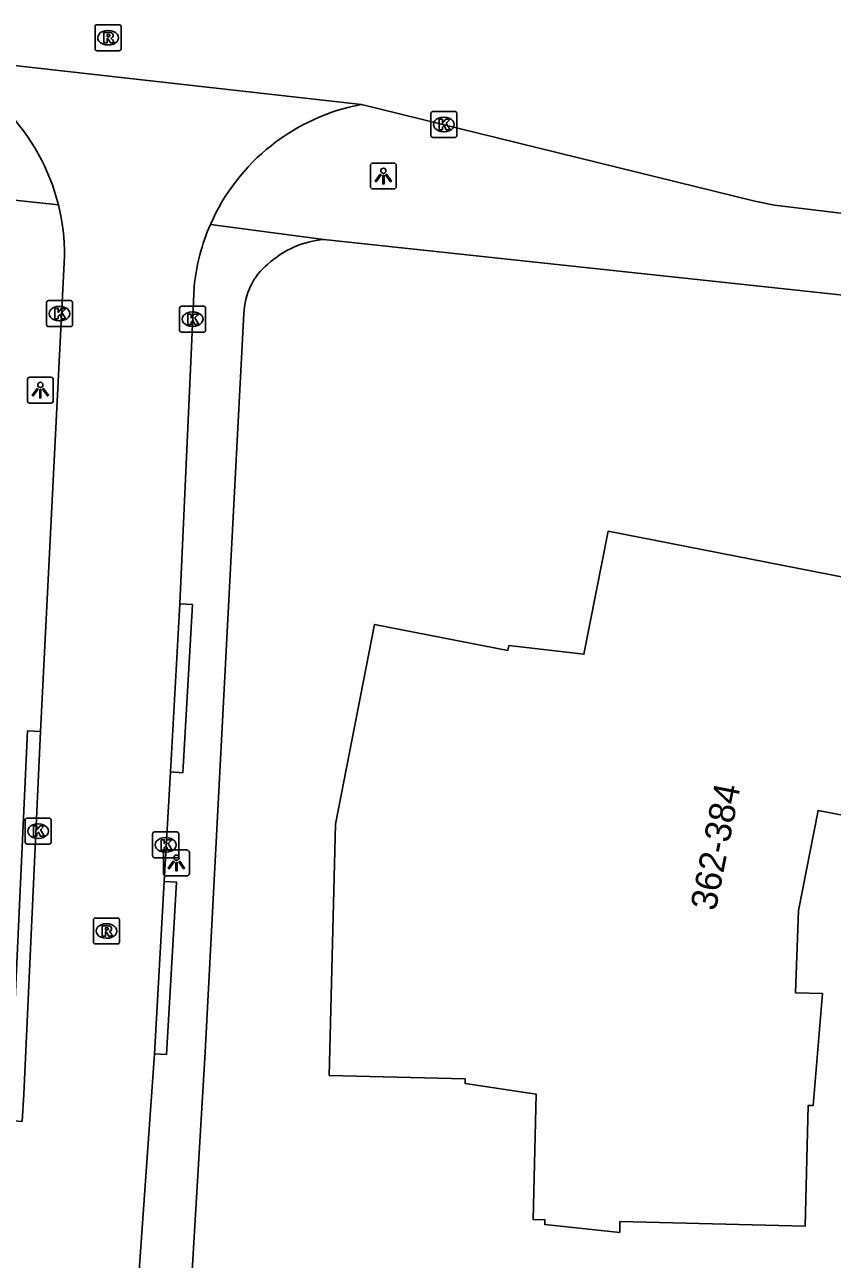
# Model space of a CAD drawing. Extents: x 162026 to 163499, y 387297 to 388169.
# Drawn here: x 162523.55 to 162554.62, y 388070.68 to 388118.2 of the extents above; entities that cross this region are included whole.
import ezdxf

# ---------------------------------------------------------------- set-up
doc = ezdxf.new("R2010")
doc.units = 0
for name, color, linetype in [('IMGEO_Kolk', 7, 'Continuous'), ('IMGEO_Lichtpunt', 7, 'Continuous'), ('IMGEO_Pand', 7, 'Continuous'), ('IMGEO_Pand_nummerreeks', 7, 'Continuous'), ('IMGEO_Rijbaan_lokaal_gesloten', 7, 'Continuous'), ('IMGEO_Rijbaan_lokaal_open', 7, 'Continuous'), ('IMGEO_Rioolput', 7, 'Continuous'), ('IMGEO_Voetpad_open', 7, 'Continuous')]:
    doc.layers.add(name, color=color, linetype=linetype)

msp = doc.modelspace()

# ---------------------------------------------------------------- linework, layer by layer
at = {"layer": 'IMGEO_Kolk'}
for p, q in [((162539.178, 388113.933), (162539.178, 388114.785)), ((162539.253, 388114.859), (162540.105, 388114.859)), ((162539.666, 388114.639), (162539.691, 388114.639)), ((162540.179, 388114.785), (162540.179, 388113.933)), ((162539.689, 388114.079), (162539.664, 388114.079)), ((162540.105, 388113.859), (162539.253, 388113.859)), ((162524.389, 388106.653), (162524.389, 388107.505)), ((162524.464, 388107.579), (162525.316, 388107.579)), ((162524.877, 388107.359), (162524.902, 388107.359)), ((162525.39, 388107.505), (162525.39, 388106.653)), ((162529.583, 388107.364), (162530.435, 388107.364)), ((162529.508, 388106.438), (162529.508, 388107.29)), ((162529.996, 388107.144), (162530.021, 388107.144)), ((162530.509, 388107.29), (162530.509, 388106.438)), ((162525.316, 388106.579), (162524.464, 388106.579)), ((162524.9, 388106.799), (162524.875, 388106.799)), ((162530.019, 388106.584), (162529.994, 388106.584)), ((162530.435, 388106.364), (162529.583, 388106.364)), ((162523.566, 388086.733), (162523.566, 388087.585)), ((162523.641, 388087.659), (162524.493, 388087.659)), ((162524.054, 388087.439), (162524.079, 388087.439)), ((162524.567, 388087.585), (162524.567, 388086.733)), ((162528.473, 388086.203), (162528.473, 388087.055)), ((162528.548, 388087.129), (162529.4, 388087.129)), ((162529.474, 388087.055), (162529.474, 388086.203)), ((162524.493, 388086.659), (162523.641, 388086.659)), ((162524.077, 388086.879), (162524.052, 388086.879)), ((162528.961, 388086.909), (162528.986, 388086.909)), ((162529.4, 388086.129), (162528.548, 388086.129)), ((162528.984, 388086.349), (162528.959, 388086.349))]:
    msp.add_line(p, q, dxfattribs=at)
for points in [[(162539.178, 388113.933), (162539.178, 388114.785)], [(162539.253, 388114.859), (162540.105, 388114.859)], [(162539.499, 388114.559), (162539.622, 388114.559), (162539.622, 388114.408), (162539.752, 388114.559), (162539.916, 388114.559), (162539.77, 388114.408), (162539.923, 388114.159), (162539.771, 388114.159), (162539.686, 388114.323), (162539.622, 388114.256), (162539.622, 388114.159), (162539.499, 388114.159), (162539.499, 388114.559)], [(162540.179, 388114.785), (162540.179, 388113.933)], [(162540.105, 388113.859), (162539.253, 388113.859)], [(162524.389, 388106.653), (162524.389, 388107.505)], [(162524.464, 388107.579), (162525.316, 388107.579)], [(162525.39, 388107.505), (162525.39, 388106.653)], [(162529.583, 388107.364), (162530.435, 388107.364)], [(162524.71, 388107.279), (162524.833, 388107.279), (162524.833, 388107.128), (162524.963, 388107.279), (162525.127, 388107.279), (162524.981, 388107.128), (162525.134, 388106.879), (162524.982, 388106.879), (162524.897, 388107.043), (162524.833, 388106.976), (162524.833, 388106.879), (162524.71, 388106.879), (162524.71, 388107.279)], [(162529.508, 388106.438), (162529.508, 388107.29)], [(162529.829, 388107.064), (162529.952, 388107.064), (162529.952, 388106.913), (162530.082, 388107.064), (162530.246, 388107.064), (162530.1, 388106.913), (162530.253, 388106.664), (162530.101, 388106.664), (162530.016, 388106.828), (162529.952, 388106.761), (162529.952, 388106.664), (162529.829, 388106.664), (162529.829, 388107.064)], [(162530.509, 388107.29), (162530.509, 388106.438)], [(162525.316, 388106.579), (162524.464, 388106.579)], [(162530.435, 388106.364), (162529.583, 388106.364)], [(162523.566, 388086.733), (162523.566, 388087.585)], [(162523.641, 388087.659), (162524.493, 388087.659)], [(162524.567, 388087.585), (162524.567, 388086.733)], [(162523.887, 388087.359), (162524.01, 388087.359), (162524.01, 388087.208), (162524.14, 388087.359), (162524.304, 388087.359), (162524.158, 388087.208), (162524.311, 388086.959), (162524.159, 388086.959), (162524.074, 388087.123), (162524.01, 388087.056), (162524.01, 388086.959), (162523.887, 388086.959), (162523.887, 388087.359)], [(162528.473, 388086.203), (162528.473, 388087.055)], [(162528.548, 388087.129), (162529.4, 388087.129)], [(162529.474, 388087.055), (162529.474, 388086.203)], [(162524.493, 388086.659), (162523.641, 388086.659)], [(162528.794, 388086.829), (162528.917, 388086.829), (162528.917, 388086.678), (162529.047, 388086.829), (162529.211, 388086.829), (162529.065, 388086.678), (162529.218, 388086.429), (162529.066, 388086.429), (162528.981, 388086.593), (162528.917, 388086.526), (162528.917, 388086.429), (162528.794, 388086.429), (162528.794, 388086.829)], [(162529.4, 388086.129), (162528.548, 388086.129)]]:
    msp.add_lwpolyline(points, dxfattribs=at)
for centre, start, end in [((162539.255, 388114.783), 91.552, 178.448), ((162539.255, 388114.783), 91.552, 178.448), ((162540.103, 388114.783), 1.552, 88.448), ((162540.103, 388114.783), 1.552, 88.448), ((162539.255, 388113.935), 181.552, 268.448), ((162539.255, 388113.935), 181.552, 268.448), ((162540.103, 388113.935), 271.552, 358.448), ((162540.103, 388113.935), 271.552, 358.448), ((162524.466, 388107.503), 91.552, 178.448), ((162524.466, 388107.503), 91.552, 178.448), ((162525.314, 388107.503), 1.552, 88.448), ((162525.314, 388107.503), 1.552, 88.448), ((162529.585, 388107.288), 91.552, 178.448), ((162529.585, 388107.288), 91.552, 178.448), ((162530.433, 388107.288), 1.552, 88.448), ((162530.433, 388107.288), 1.552, 88.448), ((162524.466, 388106.655), 181.552, 268.448), ((162524.466, 388106.655), 181.552, 268.448), ((162525.314, 388106.655), 271.552, 358.448), ((162525.314, 388106.655), 271.552, 358.448), ((162529.585, 388106.44), 181.552, 268.448), ((162529.585, 388106.44), 181.552, 268.448), ((162530.433, 388106.44), 271.552, 358.448), ((162530.433, 388106.44), 271.552, 358.448), ((162523.643, 388087.583), 91.552, 178.448), ((162523.643, 388087.583), 91.552, 178.448), ((162524.491, 388087.583), 1.552, 88.448), ((162524.491, 388087.583), 1.552, 88.448), ((162528.55, 388087.053), 91.552, 178.448), ((162528.55, 388087.053), 91.552, 178.448), ((162529.398, 388087.053), 1.552, 88.448), ((162529.398, 388087.053), 1.552, 88.448), ((162523.643, 388086.735), 181.552, 268.448), ((162523.643, 388086.735), 181.552, 268.448), ((162524.491, 388086.735), 271.552, 358.448), ((162524.491, 388086.735), 271.552, 358.448), ((162528.55, 388086.205), 181.552, 268.448), ((162528.55, 388086.205), 181.552, 268.448), ((162529.398, 388086.205), 271.552, 358.448), ((162529.398, 388086.205), 271.552, 358.448)]:
    msp.add_arc(centre, 0.0765, start, end, dxfattribs=at)
for centre, major_axis, ratio, start_param, end_param in [((162539.665, 388114.359), (-0.387, 0.002), 0.722429, 4.712389, 7.853982), ((162539.69, 388114.359), (-0.39, 0.002), 0.717154, 1.570796, 4.712389), ((162524.876, 388107.079), (-0.387, 0.002), 0.722429, 4.712389, 7.853982), ((162524.901, 388107.079), (-0.39, 0.002), 0.717154, 1.570796, 4.712389), ((162529.995, 388106.864), (-0.387, 0.002), 0.722429, 4.712389, 7.853982), ((162530.02, 388106.864), (-0.39, 0.002), 0.717154, 1.570796, 4.712389), ((162524.053, 388087.159), (-0.387, 0.002), 0.722429, 4.712389, 7.853982), ((162524.078, 388087.159), (-0.39, 0.002), 0.717154, 1.570796, 4.712389), ((162528.96, 388086.629), (-0.387, 0.002), 0.722429, 4.712389, 7.853982), ((162528.985, 388086.629), (-0.39, 0.002), 0.717154, 1.570796, 4.712389)]:
    msp.add_ellipse(centre, major_axis=major_axis, ratio=ratio, start_param=start_param, end_param=end_param, dxfattribs=at)
at = {"layer": 'IMGEO_Lichtpunt'}
for p, q in [((162536.851, 388112.78), (162536.851, 388111.973)), ((162536.851, 388112.78), (162536.851, 388111.973)), ((162537.753, 388112.875), (162536.945, 388112.875)), ((162537.753, 388112.875), (162536.945, 388112.875)), ((162537.847, 388111.973), (162537.847, 388112.78)), ((162537.847, 388111.973), (162537.847, 388112.78)), ((162536.945, 388111.879), (162537.753, 388111.879)), ((162536.945, 388111.879), (162537.753, 388111.879)), ((162523.653, 388104.538), (162523.653, 388103.731)), ((162523.653, 388104.538), (162523.653, 388103.731)), ((162524.555, 388104.633), (162523.747, 388104.633)), ((162524.555, 388104.633), (162523.747, 388104.633)), ((162524.649, 388103.731), (162524.649, 388104.538)), ((162524.649, 388103.731), (162524.649, 388104.538)), ((162523.747, 388103.637), (162524.555, 388103.637)), ((162523.747, 388103.637), (162524.555, 388103.637)), ((162528.888, 388086.338), (162528.888, 388085.531)), ((162528.888, 388086.338), (162528.888, 388085.531)), ((162529.79, 388086.433), (162528.982, 388086.433)), ((162529.79, 388086.433), (162528.982, 388086.433)), ((162529.884, 388085.531), (162529.884, 388086.338)), ((162529.884, 388085.531), (162529.884, 388086.338)), ((162528.982, 388085.437), (162529.79, 388085.437)), ((162528.982, 388085.437), (162529.79, 388085.437))]:
    msp.add_line(p, q, dxfattribs=at)
for points in [[(162537.225, 388112.444), (162537.264, 388112.416), (162537.076, 388112.154), (162537.038, 388112.181), (162537.225, 388112.444)], [(162537.327, 388112.396), (162537.374, 388112.396), (162537.374, 388112.074), (162537.327, 388112.074), (162537.327, 388112.396)], [(162537.437, 388112.416), (162537.475, 388112.443), (162537.662, 388112.181), (162537.623, 388112.153), (162537.437, 388112.416)], [(162524.027, 388104.202), (162524.066, 388104.174), (162523.878, 388103.912), (162523.84, 388103.939), (162524.027, 388104.202)], [(162524.129, 388104.154), (162524.176, 388104.154), (162524.176, 388103.832), (162524.129, 388103.832), (162524.129, 388104.154)], [(162524.239, 388104.174), (162524.277, 388104.201), (162524.464, 388103.939), (162524.425, 388103.911), (162524.239, 388104.174)], [(162529.262, 388086.002), (162529.301, 388085.974), (162529.113, 388085.712), (162529.075, 388085.739), (162529.262, 388086.002)], [(162529.474, 388085.974), (162529.512, 388086.001), (162529.699, 388085.739), (162529.66, 388085.711), (162529.474, 388085.974)], [(162529.364, 388085.954), (162529.411, 388085.954), (162529.411, 388085.632), (162529.364, 388085.632), (162529.364, 388085.954)]]:
    msp.add_lwpolyline(points, dxfattribs=at)
for centre in [(162537.35, 388112.578), (162524.152, 388104.336), (162529.387, 388086.136)]:
    msp.add_circle(centre, 0.0994, dxfattribs=at)
for centre, start, end in [((162536.945, 388112.78), 90, 180), ((162536.945, 388112.78), 90, 180), ((162537.753, 388112.78), 0, 90), ((162537.753, 388112.78), 0, 90), ((162536.945, 388111.973), 180, 270), ((162536.945, 388111.973), 180, 270), ((162537.753, 388111.973), 270, 0), ((162537.753, 388111.973), 270, 360), ((162523.747, 388104.538), 90, 180), ((162523.747, 388104.538), 90, 180), ((162524.555, 388104.538), 0, 90), ((162524.555, 388104.538), 0, 90), ((162523.747, 388103.731), 180, 270), ((162523.747, 388103.731), 180, 270), ((162524.555, 388103.731), 270, 0), ((162524.555, 388103.731), 270, 360), ((162528.982, 388086.338), 90, 180), ((162528.982, 388086.338), 90, 180), ((162529.79, 388086.338), 0, 90), ((162529.79, 388086.338), 0, 90), ((162528.982, 388085.531), 180, 270), ((162528.982, 388085.531), 180, 270), ((162529.79, 388085.531), 270, 0), ((162529.79, 388085.531), 270, 360)]:
    msp.add_arc(centre, 0.0946, start, end, dxfattribs=at)
at = {"layer": 'IMGEO_Pand'}
for points in [[(162556.415, 388096.667), (162545.996, 388098.705), (162545.069, 388093.965), (162542.181, 388094.301), (162542.14, 388094.114), (162537.011, 388095.118), (162535.507, 388087.431), (162535.266, 388077.754), (162540.495, 388077.624), (162540.491, 388077.446), (162543.233, 388077.03), (162543.113, 388072.211), (162543.563, 388072.2), (162543.559, 388072.011), (162546.442, 388071.71), (162546.452, 388072.128)], [(162546.452, 388072.128), (162553.579, 388071.951), (162553.695, 388076.603), (162553.885, 388076.596), (162554.244, 388080.903), (162553.213, 388080.933), (162553.321, 388084.106), (162554.074, 388087.957), (162555.076, 388087.759)]]:
    msp.add_lwpolyline(points, dxfattribs=at)
at = {"layer": 'IMGEO_Rijbaan_lokaal_gesloten'}
for points in [[(162519.26, 388117.061), (162536.511, 388115.13)], [(162536.511, 388115.13), (162551.641, 388111.408), (162552.393, 388111.257), (162559.077, 388110.444), (162559.402, 388110.464)]]:
    msp.add_lwpolyline(points, dxfattribs=at)
at = {"layer": 'IMGEO_Rijbaan_lokaal_open'}
for points in [[(162524.162, 388090.999), (162525.086, 388109.289)], [(162529.52, 388095.906), (162529.97, 388105.8), (162530.068, 388108.121)], [(162529.155, 388089.437), (162529.52, 388095.906)], [(162524.162, 388090.999), (162523.518, 388077.035), (162523.452, 388075.983)], [(162528.918, 388085.222), (162529.155, 388089.437)], [(162528.544, 388078.588), (162528.918, 388085.222)], [(162526.566, 388033.683), (162525.654, 388037.661), (162525.194, 388040.678), (162525.125, 388041.683), (162525.216, 388043.739), (162525.583, 388048.196), (162526.908, 388059.95), (162527.85, 388068.796), (162528.544, 388078.588)]]:
    msp.add_lwpolyline(points, dxfattribs=at)
for centre, radius, start, end in [((162517.015, 388109.309), 8.071, 14.019, 73.8469), ((162537.964, 388107.329), 7.935, 100.5514, 156.3755), ((162517.068, 388109.313), 8.018, 359.8298, 14.0845), ((162537.93, 388107.336), 7.901, 156.3229, 174.2986)]:
    msp.add_arc(centre, radius, start, end, dxfattribs=at)
at = {"layer": 'IMGEO_Rioolput'}
for p, q in [((162526.257, 388117.274), (162526.257, 388118.126)), ((162526.332, 388118.2), (162527.184, 388118.2)), ((162526.745, 388117.98), (162526.77, 388117.98)), ((162527.258, 388118.126), (162527.258, 388117.274)), ((162526.768, 388117.42), (162526.743, 388117.42)), ((162527.184, 388117.2), (162526.332, 388117.2)), ((162526.195, 388082.889), (162526.195, 388083.741)), ((162526.27, 388083.815), (162527.122, 388083.815)), ((162526.683, 388083.595), (162526.708, 388083.595)), ((162527.196, 388083.741), (162527.196, 388082.889)), ((162527.122, 388082.815), (162526.27, 388082.815)), ((162526.706, 388083.035), (162526.681, 388083.035))]:
    msp.add_line(p, q, dxfattribs=at)
for points in [[(162526.257, 388117.274), (162526.257, 388118.126)], [(162526.332, 388118.2), (162527.184, 388118.2)], [(162526.846, 388117.898), (162526.594, 388117.9), (162526.594, 388117.5)], [(162526.772, 388117.819), (162526.718, 388117.819), (162526.718, 388117.738)], [(162527.258, 388118.126), (162527.258, 388117.274)], [(162526.594, 388117.5), (162526.718, 388117.5), (162526.718, 388117.662), (162526.729, 388117.662)], [(162526.718, 388117.738), (162526.77, 388117.738)], [(162526.776, 388117.633), (162526.847, 388117.5), (162526.987, 388117.5), (162526.922, 388117.626)], [(162527.184, 388117.2), (162526.332, 388117.2)], [(162526.195, 388082.889), (162526.195, 388083.741)], [(162526.27, 388083.815), (162527.122, 388083.815)], [(162527.196, 388083.741), (162527.196, 388082.889)], [(162526.784, 388083.513), (162526.532, 388083.515), (162526.532, 388083.115)], [(162526.532, 388083.115), (162526.656, 388083.115), (162526.656, 388083.277), (162526.667, 388083.277)], [(162526.71, 388083.434), (162526.656, 388083.434), (162526.656, 388083.353)], [(162526.656, 388083.353), (162526.708, 388083.353)], [(162526.714, 388083.248), (162526.785, 388083.115), (162526.925, 388083.115), (162526.86, 388083.241)], [(162527.122, 388082.815), (162526.27, 388082.815)]]:
    msp.add_lwpolyline(points, dxfattribs=at)
for centre, radius, start, end in [((162526.334, 388118.124), 0.0765, 91.552, 178.448), ((162526.334, 388118.124), 0.0765, 91.552, 178.448), ((162526.778, 388117.723), 0.0964, 77.0061, 93.1865), ((162526.792, 388117.78), 0.0378, 276.6634, 79.6772), ((162526.845, 388117.788), 0.109, 350.3612, 89.416), ((162527.182, 388118.124), 0.0765, 1.552, 88.448), ((162527.182, 388118.124), 0.0765, 1.552, 88.448), ((162526.728, 388117.609), 0.0533, 26.0293, 88.6989), ((162526.754, 388117.927), 0.19, 274.7715, 282.9687), ((162526.843, 388117.788), 0.112, 277.5842, 350.9817), ((162526.827, 388117.573), 0.108, 29.5134, 73.7905), ((162526.334, 388117.276), 0.0765, 181.552, 268.448), ((162526.334, 388117.276), 0.0765, 181.552, 268.448), ((162527.182, 388117.276), 0.0765, 271.552, 358.448), ((162527.182, 388117.276), 0.0765, 271.552, 358.448), ((162526.272, 388083.739), 0.0765, 91.552, 178.448), ((162526.272, 388083.739), 0.0765, 91.552, 178.448), ((162527.12, 388083.739), 0.0765, 1.552, 88.448), ((162527.12, 388083.739), 0.0765, 1.552, 88.448), ((162526.666, 388083.224), 0.0533, 26.0293, 88.6989), ((162526.692, 388083.542), 0.19, 274.7715, 282.9687), ((162526.716, 388083.338), 0.0964, 77.0061, 93.1865), ((162526.73, 388083.395), 0.0378, 276.6634, 79.6772), ((162526.783, 388083.403), 0.109, 350.3612, 89.416), ((162526.781, 388083.403), 0.112, 277.5842, 350.9817), ((162526.765, 388083.188), 0.108, 29.5134, 73.7905), ((162526.272, 388082.891), 0.0765, 181.552, 268.448), ((162526.272, 388082.891), 0.0765, 181.552, 268.448), ((162527.12, 388082.891), 0.0765, 271.552, 358.448), ((162527.12, 388082.891), 0.0765, 271.552, 358.448)]:
    msp.add_arc(centre, radius, start, end, dxfattribs=at)
for centre, major_axis, ratio, start_param, end_param in [((162526.744, 388117.7), (-0.387, 0.002), 0.722429, 4.712389, 7.853982), ((162526.769, 388117.7), (-0.39, 0.002), 0.717154, 1.570796, 4.712389), ((162526.682, 388083.315), (-0.387, 0.002), 0.722429, 4.712389, 7.853982), ((162526.707, 388083.315), (-0.39, 0.002), 0.717154, 1.570796, 4.712389)]:
    msp.add_ellipse(centre, major_axis=major_axis, ratio=ratio, start_param=start_param, end_param=end_param, dxfattribs=at)
at = {"layer": 'IMGEO_Voetpad_open'}
for points in [[(162524.845, 388111.264), (162519.299, 388111.862)], [(162530.694, 388110.509), (162535.064, 388109.933)], [(162535.064, 388109.933), (162560.433, 388107.212)], [(162529.901, 388068.735), (162530.494, 388078.656), (162531.985, 388107.084)], [(162529.52, 388095.906), (162530.005, 388095.878), (162529.634, 388089.409), (162529.155, 388089.437)], [(162523.452, 388075.983), (162522.953, 388076.015), (162523.018, 388077.058), (162523.662, 388091.022), (162524.162, 388090.999)], [(162528.918, 388085.222), (162529.391, 388085.195), (162529.01, 388078.562), (162528.544, 388078.588)]]:
    msp.add_lwpolyline(points, dxfattribs=at)
for centre, radius, start, end in [((162535.371, 388106.309), 3.637, 94.8439, 132.6016), ((162534.499, 388107.038), 2.514, 129.2193, 178.9593)]:
    msp.add_arc(centre, radius, start, end, dxfattribs=at)

# ---------------------------------------------------------------- texts
at = {"layer": 'IMGEO_Pand_nummerreeks'}
msp.add_text('362-384', height=1, rotation=78.7711, dxfattribs=at).set_placement((162550.137, 388084.056))

doc.saveas('drawing.dxf')
